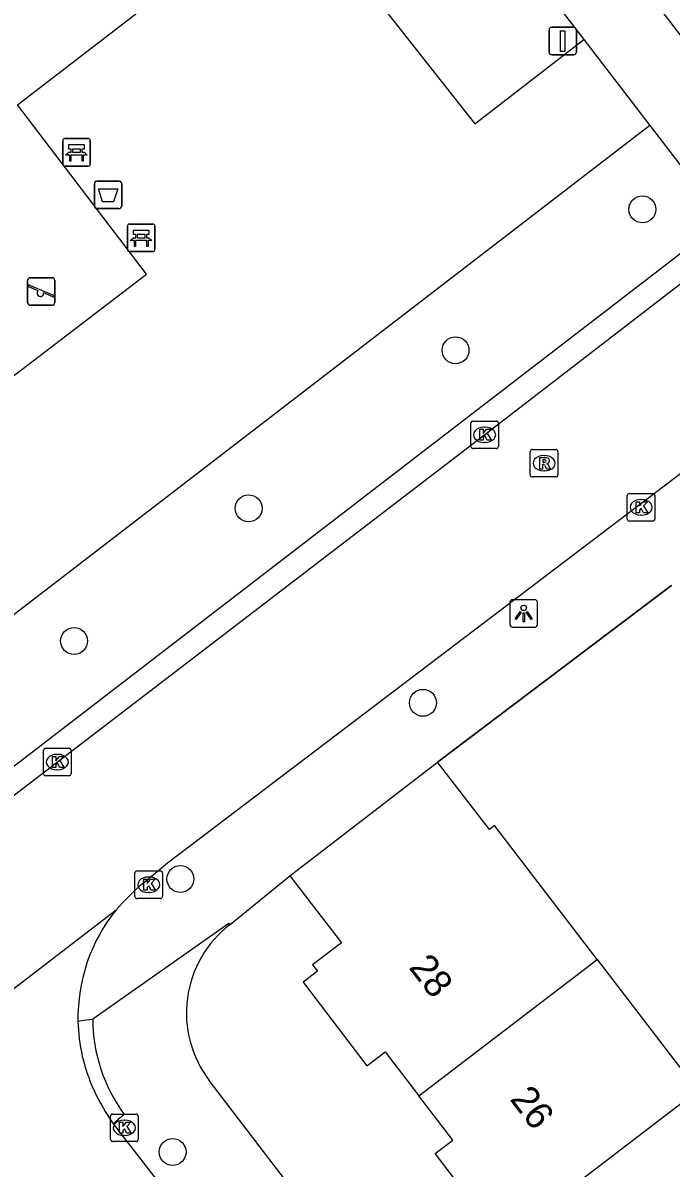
# Model space of a CAD drawing. Extents: x 159353 to 160616, y 385893 to 387321.
# Drawn here: x 160044.9 to 160068.43, y 386905.4 to 386946.99 of the extents above; entities that cross this region are included whole.
import ezdxf

# ---------------------------------------------------------------- set-up
doc = ezdxf.new("R2010")
doc.units = 0
for name, color, linetype in [('IMGEO_Afvalbak', 7, 'Continuous'), ('IMGEO_Bank', 7, 'Continuous'), ('IMGEO_Boom', 7, 'Continuous'), ('IMGEO_Groenvoorziening', 7, 'Continuous'), ('IMGEO_Kolk', 7, 'Continuous'), ('IMGEO_Lichtpunt', 7, 'Continuous'), ('IMGEO_Muur', 7, 'Continuous'), ('IMGEO_Pand', 7, 'Continuous'), ('IMGEO_Pand_nummerreeks', 7, 'Continuous'), ('IMGEO_Rijbaan_lokaal_open', 7, 'Continuous'), ('IMGEO_Rioolput', 7, 'Continuous'), ('IMGEO_Speelvoorziening', 7, 'Continuous'), ('IMGEO_Verkeersbordpaal', 7, 'Continuous'), ('IMGEO_Voetpad_open', 7, 'Continuous')]:
    doc.layers.add(name, color=color, linetype=linetype)

msp = doc.modelspace()

# ---------------------------------------------------------------- linework, layer by layer
at = {"layer": 'IMGEO_Afvalbak'}
for p, q in [((160047.493, 386940.349), (160047.493, 386941.149)), ((160047.493, 386941.149), (160047.493, 386940.349)), ((160047.593, 386941.249), (160048.383, 386941.249)), ((160048.383, 386941.249), (160047.593, 386941.249)), ((160048.483, 386941.149), (160048.483, 386940.349)), ((160048.483, 386940.349), (160048.483, 386941.149)), ((160048.383, 386940.249), (160047.593, 386940.249)), ((160047.593, 386940.249), (160048.383, 386940.249))]:
    msp.add_line(p, q, dxfattribs=at)
msp.add_lwpolyline([(160047.636, 386940.963), (160048.34, 386940.963), (160048.191, 386940.493), (160047.785, 386940.493), (160047.636, 386940.963)], dxfattribs=at)
for centre, start, end in [((160047.593, 386941.149), 90, 180), ((160047.593, 386941.149), 90, 180), ((160048.383, 386941.149), 0, 90), ((160048.383, 386941.149), 360, 90), ((160047.593, 386940.349), 180, 270), ((160047.593, 386940.349), 180, 270), ((160048.383, 386940.349), 270, 0), ((160048.383, 386940.349), 270, 0)]:
    msp.add_arc(centre, 0.1, start, end, dxfattribs=at)
at = {"layer": 'IMGEO_Bank'}
for p, q in [((160046.34, 386941.869), (160046.34, 386942.71)), ((160046.34, 386942.71), (160046.34, 386941.869)), ((160046.415, 386942.794), (160047.256, 386942.794)), ((160047.256, 386942.794), (160046.415, 386942.794)), ((160047.34, 386942.719), (160047.34, 386941.878)), ((160047.34, 386941.878), (160047.34, 386942.719)), ((160046.649, 386942.3), (160046.649, 386942.406)), ((160046.693, 386942.406), (160046.693, 386942.3)), ((160046.981, 386942.412), (160046.699, 386942.412)), ((160046.699, 386942.294), (160046.981, 386942.294)), ((160046.987, 386942.3), (160046.987, 386942.406)), ((160047.031, 386942.406), (160047.031, 386942.3)), ((160047.265, 386941.794), (160046.424, 386941.794)), ((160046.424, 386941.794), (160047.265, 386941.794)), ((160047.037, 386942.192), (160046.644, 386942.192)), ((160048.691, 386938.763), (160048.691, 386939.604)), ((160048.691, 386939.604), (160048.691, 386938.763)), ((160048.766, 386939.688), (160049.607, 386939.688)), ((160049.607, 386939.688), (160048.766, 386939.688)), ((160049, 386939.194), (160049, 386939.3)), ((160049.044, 386939.3), (160049.044, 386939.194)), ((160049.332, 386939.306), (160049.05, 386939.306)), ((160049.338, 386939.194), (160049.338, 386939.3)), ((160049.382, 386939.3), (160049.382, 386939.194)), ((160049.691, 386939.613), (160049.691, 386938.772)), ((160049.691, 386938.772), (160049.691, 386939.613)), ((160049.388, 386939.086), (160048.995, 386939.086)), ((160049.05, 386939.188), (160049.332, 386939.188)), ((160049.616, 386938.688), (160048.775, 386938.688)), ((160048.775, 386938.688), (160049.616, 386938.688))]:
    msp.add_line(p, q, dxfattribs=at)
for points in [[(160046.587, 386942.192), (160046.445, 386942.192), (160046.557, 386942.294), (160046.643, 386942.294)], [(160046.643, 386942.412), (160046.557, 386942.412), (160046.557, 386942.573), (160047.12, 386942.573), (160047.12, 386942.412), (160047.037, 386942.412)], [(160047.037, 386942.294), (160047.12, 386942.294), (160047.232, 386942.192), (160047.093, 386942.192)], [(160046.637, 386942.185), (160046.637, 386941.978), (160046.594, 386941.978), (160046.594, 386942.185)], [(160047.087, 386942.185), (160047.087, 386941.978), (160047.043, 386941.978), (160047.043, 386942.185)], [(160048.994, 386939.306), (160048.908, 386939.306), (160048.908, 386939.467), (160049.471, 386939.467), (160049.471, 386939.306), (160049.388, 386939.306)], [(160048.938, 386939.086), (160048.796, 386939.086), (160048.908, 386939.188), (160048.994, 386939.188)], [(160048.988, 386939.079), (160048.988, 386938.872), (160048.945, 386938.872), (160048.945, 386939.079)], [(160049.388, 386939.188), (160049.471, 386939.188), (160049.583, 386939.086), (160049.444, 386939.086)], [(160049.438, 386939.079), (160049.438, 386938.872), (160049.394, 386938.872), (160049.394, 386939.079)]]:
    msp.add_lwpolyline(points, dxfattribs=at)
for centre, radius, start, end in [((160046.418, 386942.716), 0.0779, 92.4484, 184.2845), ((160046.418, 386942.716), 0.0779, 92.4484, 184.2845), ((160047.262, 386942.716), 0.0779, 2.4484, 94.2845), ((160047.262, 386942.716), 0.0779, 2.4484, 94.2845), ((160046.642, 386942.405), 0.00671, 2.8957, 87.1043), ((160046.642, 386942.301), 0.00671, 272.8957, 357.1043), ((160046.699, 386942.405), 0.00671, 92.8957, 177.1043), ((160046.699, 386942.301), 0.00671, 182.8957, 267.1043), ((160046.981, 386942.405), 0.00671, 2.8957, 87.1043), ((160046.981, 386942.301), 0.00671, 272.8957, 357.1043), ((160047.038, 386942.405), 0.00671, 92.8957, 177.1043), ((160047.038, 386942.301), 0.00671, 182.8957, 267.1043), ((160046.418, 386941.872), 0.0779, 182.4484, 274.2845), ((160046.418, 386941.872), 0.0779, 182.4484, 274.2845), ((160046.587, 386942.185), 0.00671, 2.8957, 87.1043), ((160046.644, 386942.185), 0.00671, 92.8957, 177.1043), ((160047.036, 386942.185), 0.00671, 2.8957, 87.1043), ((160047.093, 386942.185), 0.00671, 92.8957, 177.1043), ((160047.262, 386941.872), 0.0779, 272.4484, 4.2845), ((160047.262, 386941.872), 0.0779, 272.4484, 4.2845), ((160048.769, 386939.61), 0.0779, 92.4484, 184.2845), ((160048.769, 386939.61), 0.0779, 92.4484, 184.2845), ((160048.993, 386939.299), 0.00671, 2.8957, 87.1043), ((160049.05, 386939.299), 0.00671, 92.8957, 177.1043), ((160049.332, 386939.299), 0.00671, 2.8957, 87.1043), ((160049.389, 386939.299), 0.00671, 92.8957, 177.1043), ((160049.613, 386939.61), 0.0779, 2.4484, 94.2845), ((160049.613, 386939.61), 0.0779, 2.4484, 94.2845), ((160048.938, 386939.079), 0.00671, 2.8957, 87.1043), ((160048.995, 386939.079), 0.00671, 92.8957, 177.1043), ((160048.993, 386939.195), 0.00671, 272.8957, 357.1043), ((160049.05, 386939.195), 0.00671, 182.8957, 267.1043), ((160049.332, 386939.195), 0.00671, 272.8957, 357.1043), ((160049.389, 386939.195), 0.00671, 182.8957, 267.1043), ((160049.387, 386939.079), 0.00671, 2.8957, 87.1043), ((160049.444, 386939.079), 0.00671, 92.8957, 177.1043), ((160048.769, 386938.766), 0.0779, 182.4484, 274.2845), ((160048.769, 386938.766), 0.0779, 182.4484, 274.2845), ((160049.613, 386938.766), 0.0779, 272.4484, 4.2845), ((160049.613, 386938.766), 0.0779, 272.4484, 4.2845)]:
    msp.add_arc(centre, radius, start, end, dxfattribs=at)
at = {"layer": 'IMGEO_Boom'}
for centre in [(160067.392, 386940.222), (160060.606, 386935.107), (160053.092, 386929.363), (160046.754, 386924.549), (160059.42, 386922.301), (160050.616, 386915.904), (160050.331, 386905.989)]:
    msp.add_circle(centre, 0.489, dxfattribs=at)
at = {"layer": 'IMGEO_Groenvoorziening'}
for points in [[(160044.693, 386944.014), (160054.698, 386951.721), (160061.302, 386943.332), (160065.263, 386946.388)], [(160030.681, 386933.302), (160035.375, 386927.162), (160049.387, 386937.874), (160044.693, 386944.014)], [(160067.668, 386943.263), (160040.835, 386922.635)]]:
    msp.add_lwpolyline(points, dxfattribs=at)
at = {"layer": 'IMGEO_Kolk'}
for p, q in [((160061.162, 386931.609), (160061.162, 386932.461)), ((160061.237, 386932.535), (160062.089, 386932.535)), ((160061.65, 386932.315), (160061.675, 386932.315)), ((160062.163, 386932.461), (160062.163, 386931.609)), ((160062.089, 386931.535), (160061.237, 386931.535)), ((160061.673, 386931.755), (160061.648, 386931.755)), ((160066.844, 386928.975), (160066.844, 386929.827)), ((160066.919, 386929.901), (160067.771, 386929.901)), ((160067.845, 386929.827), (160067.845, 386928.975)), ((160067.332, 386929.681), (160067.357, 386929.681)), ((160067.771, 386928.901), (160066.919, 386928.901)), ((160067.355, 386929.121), (160067.33, 386929.121)), ((160045.719, 386920.65), (160046.571, 386920.65)), ((160045.644, 386919.724), (160045.644, 386920.576)), ((160046.132, 386920.43), (160046.157, 386920.43)), ((160046.645, 386920.576), (160046.645, 386919.724)), ((160046.155, 386919.87), (160046.13, 386919.87)), ((160046.571, 386919.65), (160045.719, 386919.65)), ((160048.964, 386915.269), (160048.964, 386916.121)), ((160049.039, 386916.195), (160049.891, 386916.195)), ((160049.965, 386916.121), (160049.965, 386915.269)), ((160049.452, 386915.975), (160049.477, 386915.975)), ((160049.891, 386915.195), (160049.039, 386915.195)), ((160049.475, 386915.415), (160049.45, 386915.415)), ((160048.078, 386906.442), (160048.078, 386907.294)), ((160048.153, 386907.368), (160049.005, 386907.368)), ((160049.079, 386907.294), (160049.079, 386906.442)), ((160048.566, 386907.148), (160048.591, 386907.148)), ((160048.589, 386906.588), (160048.564, 386906.588)), ((160049.005, 386906.368), (160048.153, 386906.368))]:
    msp.add_line(p, q, dxfattribs=at)
for points in [[(160061.162, 386931.609), (160061.162, 386932.461)], [(160061.237, 386932.535), (160062.089, 386932.535)], [(160061.483, 386932.235), (160061.606, 386932.235), (160061.606, 386932.084), (160061.736, 386932.235), (160061.9, 386932.235), (160061.754, 386932.084), (160061.907, 386931.835), (160061.755, 386931.835), (160061.67, 386931.999), (160061.606, 386931.932), (160061.606, 386931.835), (160061.483, 386931.835), (160061.483, 386932.235)], [(160062.163, 386932.461), (160062.163, 386931.609)], [(160062.089, 386931.535), (160061.237, 386931.535)], [(160066.844, 386928.975), (160066.844, 386929.827)], [(160066.919, 386929.901), (160067.771, 386929.901)], [(160067.845, 386929.827), (160067.845, 386928.975)], [(160067.165, 386929.601), (160067.288, 386929.601), (160067.288, 386929.45), (160067.418, 386929.601), (160067.582, 386929.601), (160067.436, 386929.45), (160067.589, 386929.201), (160067.437, 386929.201), (160067.352, 386929.365), (160067.288, 386929.298), (160067.288, 386929.201), (160067.165, 386929.201), (160067.165, 386929.601)], [(160067.771, 386928.901), (160066.919, 386928.901)], [(160045.719, 386920.65), (160046.571, 386920.65)], [(160045.644, 386919.724), (160045.644, 386920.576)], [(160045.965, 386920.35), (160046.088, 386920.35), (160046.088, 386920.199), (160046.218, 386920.35), (160046.382, 386920.35), (160046.236, 386920.199), (160046.389, 386919.95), (160046.237, 386919.95), (160046.152, 386920.114), (160046.088, 386920.047), (160046.088, 386919.95), (160045.965, 386919.95), (160045.965, 386920.35)], [(160046.645, 386920.576), (160046.645, 386919.724)], [(160046.571, 386919.65), (160045.719, 386919.65)], [(160048.964, 386915.269), (160048.964, 386916.121)], [(160049.039, 386916.195), (160049.891, 386916.195)], [(160049.965, 386916.121), (160049.965, 386915.269)], [(160049.285, 386915.895), (160049.408, 386915.895), (160049.408, 386915.744), (160049.538, 386915.895), (160049.702, 386915.895), (160049.556, 386915.744), (160049.709, 386915.495), (160049.557, 386915.495), (160049.472, 386915.659), (160049.408, 386915.592), (160049.408, 386915.495), (160049.285, 386915.495), (160049.285, 386915.895)], [(160049.891, 386915.195), (160049.039, 386915.195)], [(160048.078, 386906.442), (160048.078, 386907.294)], [(160048.153, 386907.368), (160049.005, 386907.368)], [(160049.079, 386907.294), (160049.079, 386906.442)], [(160048.399, 386907.068), (160048.522, 386907.068), (160048.522, 386906.917), (160048.652, 386907.068), (160048.816, 386907.068), (160048.67, 386906.917), (160048.823, 386906.668), (160048.671, 386906.668), (160048.586, 386906.832), (160048.522, 386906.765), (160048.522, 386906.668), (160048.399, 386906.668), (160048.399, 386907.068)], [(160049.005, 386906.368), (160048.153, 386906.368)]]:
    msp.add_lwpolyline(points, dxfattribs=at)
for centre, start, end in [((160061.239, 386932.459), 91.552, 178.448), ((160061.239, 386932.459), 91.552, 178.448), ((160062.087, 386932.459), 1.552, 88.448), ((160062.087, 386932.459), 1.552, 88.448), ((160061.239, 386931.611), 181.552, 268.448), ((160061.239, 386931.611), 181.552, 268.448), ((160062.087, 386931.611), 271.552, 358.448), ((160062.087, 386931.611), 271.552, 358.448), ((160066.921, 386929.825), 91.552, 178.448), ((160066.921, 386929.825), 91.552, 178.448), ((160067.769, 386929.825), 1.552, 88.448), ((160067.769, 386929.825), 1.552, 88.448), ((160066.921, 386928.977), 181.552, 268.448), ((160066.921, 386928.977), 181.552, 268.448), ((160067.769, 386928.977), 271.552, 358.448), ((160067.769, 386928.977), 271.552, 358.448), ((160045.721, 386920.574), 91.552, 178.448), ((160045.721, 386920.574), 91.552, 178.448), ((160046.569, 386920.574), 1.552, 88.448), ((160046.569, 386920.574), 1.552, 88.448), ((160045.721, 386919.726), 181.552, 268.448), ((160045.721, 386919.726), 181.552, 268.448), ((160046.569, 386919.726), 271.552, 358.448), ((160046.569, 386919.726), 271.552, 358.448), ((160049.041, 386916.119), 91.552, 178.448), ((160049.041, 386916.119), 91.552, 178.448), ((160049.889, 386916.119), 1.552, 88.448), ((160049.889, 386916.119), 1.552, 88.448), ((160049.041, 386915.271), 181.552, 268.448), ((160049.041, 386915.271), 181.552, 268.448), ((160049.889, 386915.271), 271.552, 358.448), ((160049.889, 386915.271), 271.552, 358.448), ((160048.155, 386907.292), 91.552, 178.448), ((160048.155, 386907.292), 91.552, 178.448), ((160049.003, 386907.292), 1.552, 88.448), ((160049.003, 386907.292), 1.552, 88.448), ((160048.155, 386906.444), 181.552, 268.448), ((160048.155, 386906.444), 181.552, 268.448), ((160049.003, 386906.444), 271.552, 358.448), ((160049.003, 386906.444), 271.552, 358.448)]:
    msp.add_arc(centre, 0.0765, start, end, dxfattribs=at)
for centre, major_axis, ratio, start_param, end_param in [((160061.649, 386932.035), (-0.387, 0.002), 0.722429, 4.712389, 7.853982), ((160061.674, 386932.035), (-0.39, 0.002), 0.717154, 1.570796, 4.712389), ((160067.331, 386929.401), (-0.387, 0.002), 0.722429, 4.712389, 7.853982), ((160067.356, 386929.401), (-0.39, 0.002), 0.717154, 1.570796, 4.712389), ((160046.131, 386920.15), (-0.387, 0.002), 0.722429, 4.712389, 7.853982), ((160046.156, 386920.15), (-0.39, 0.002), 0.717154, 1.570796, 4.712389), ((160049.451, 386915.695), (-0.387, 0.002), 0.722429, 4.712389, 7.853982), ((160049.476, 386915.695), (-0.39, 0.002), 0.717154, 1.570796, 4.712389), ((160048.565, 386906.868), (-0.387, 0.002), 0.722429, 4.712389, 7.853982), ((160048.59, 386906.868), (-0.39, 0.002), 0.717154, 1.570796, 4.712389)]:
    msp.add_ellipse(centre, major_axis=major_axis, ratio=ratio, start_param=start_param, end_param=end_param, dxfattribs=at)
at = {"layer": 'IMGEO_Lichtpunt'}
for p, q in [((160063.484, 386926.047), (160062.676, 386926.047)), ((160063.484, 386926.047), (160062.676, 386926.047)), ((160062.582, 386925.952), (160062.582, 386925.145)), ((160062.582, 386925.952), (160062.582, 386925.145)), ((160063.578, 386925.145), (160063.578, 386925.952)), ((160063.578, 386925.145), (160063.578, 386925.952)), ((160062.676, 386925.051), (160063.484, 386925.051)), ((160062.676, 386925.051), (160063.484, 386925.051))]:
    msp.add_line(p, q, dxfattribs=at)
for points in [[(160062.956, 386925.616), (160062.995, 386925.588), (160062.807, 386925.326), (160062.769, 386925.353), (160062.956, 386925.616)], [(160063.168, 386925.588), (160063.206, 386925.615), (160063.393, 386925.353), (160063.354, 386925.325), (160063.168, 386925.588)], [(160063.058, 386925.568), (160063.105, 386925.568), (160063.105, 386925.246), (160063.058, 386925.246), (160063.058, 386925.568)]]:
    msp.add_lwpolyline(points, dxfattribs=at)
msp.add_circle((160063.081, 386925.75), 0.0994, dxfattribs=at)
for centre, start, end in [((160062.676, 386925.952), 90, 180), ((160062.676, 386925.952), 90, 180), ((160063.484, 386925.952), 0, 90), ((160063.484, 386925.952), 0, 90), ((160062.676, 386925.145), 180, 270), ((160062.676, 386925.145), 180, 270), ((160063.484, 386925.145), 270, 0), ((160063.484, 386925.145), 270, 360)]:
    msp.add_arc(centre, 0.0946, start, end, dxfattribs=at)
at = {"layer": 'IMGEO_Muur'}
msp.add_lwpolyline([(160068.409, 386926.535), (160059.952, 386920.149)], dxfattribs=at)
at = {"layer": 'IMGEO_Pand'}
for points in [[(160054.589, 386916.017), (160059.952, 386920.149)], [(160065.748, 386912.981), (160062.024, 386917.843), (160061.838, 386917.701), (160059.952, 386920.149)], [(160054.589, 386916.017), (160056.461, 386913.588), (160055.415, 386912.788), (160055.592, 386912.556), (160055.069, 386912.155), (160057.389, 386909.122), (160058.049, 386909.628), (160059.276, 386908.023)], [(160059.276, 386908.023), (160065.748, 386912.981)], [(160065.748, 386912.981), (160069.402, 386908.211)], [(160069.402, 386908.211), (160062.293, 386902.765)], [(160062.293, 386902.765), (160059.87, 386905.933), (160060.504, 386906.418), (160059.276, 386908.023)]]:
    msp.add_lwpolyline(points, dxfattribs=at)
at = {"layer": 'IMGEO_Rijbaan_lokaal_open'}
for points in [[(160049.249, 386915.743), (160050.15, 386916.494), (160051.65, 386917.623), (160081.147, 386940.022), (160081.284, 386940.126), (160082.322, 386940.926)], [(160070.863, 386939.112), (160070.485, 386938.821), (160061.196, 386931.674), (160044.011, 386918.514)], [(160034.51, 386904.205), (160048.284, 386914.788)], [(160048.172, 386907.012), (160051.9, 386902.206), (160082.548, 386862.162), (160092.233, 386849.711), (160100.199, 386839.288)]]:
    msp.add_lwpolyline(points, dxfattribs=at)
for centre, radius, start, end in [((160055.965, 386907.992), 10.256, 130.9063, 138.4969), ((160053.176, 386910.846), 6.283, 141.1372, 180.9077), ((160053.227, 386910.882), 6.335, 181.2346, 204.6545), ((160055.51, 386912.022), 8.885, 205.1895, 214.3203)]:
    msp.add_arc(centre, radius, start, end, dxfattribs=at)
at = {"layer": 'IMGEO_Rioolput'}
for p, q in [((160063.321, 386930.577), (160063.321, 386931.429)), ((160063.396, 386931.503), (160064.248, 386931.503)), ((160064.322, 386931.429), (160064.322, 386930.577)), ((160063.809, 386931.283), (160063.834, 386931.283)), ((160063.832, 386930.723), (160063.807, 386930.723)), ((160064.248, 386930.503), (160063.396, 386930.503))]:
    msp.add_line(p, q, dxfattribs=at)
for points in [[(160063.321, 386930.577), (160063.321, 386931.429)], [(160063.396, 386931.503), (160064.248, 386931.503)], [(160064.322, 386931.429), (160064.322, 386930.577)], [(160063.91, 386931.201), (160063.658, 386931.203), (160063.658, 386930.803)], [(160063.836, 386931.122), (160063.782, 386931.122), (160063.782, 386931.041)], [(160063.782, 386931.041), (160063.834, 386931.041)], [(160063.658, 386930.803), (160063.782, 386930.803), (160063.782, 386930.965), (160063.793, 386930.965)], [(160063.84, 386930.936), (160063.911, 386930.803), (160064.051, 386930.803), (160063.986, 386930.929)], [(160064.248, 386930.503), (160063.396, 386930.503)]]:
    msp.add_lwpolyline(points, dxfattribs=at)
for centre, radius, start, end in [((160063.398, 386931.427), 0.0765, 91.552, 178.448), ((160063.398, 386931.427), 0.0765, 91.552, 178.448), ((160064.246, 386931.427), 0.0765, 1.552, 88.448), ((160064.246, 386931.427), 0.0765, 1.552, 88.448), ((160063.818, 386931.23), 0.19, 274.7715, 282.9687), ((160063.842, 386931.026), 0.0964, 77.0061, 93.1865), ((160063.856, 386931.083), 0.0378, 276.6634, 79.6772), ((160063.909, 386931.091), 0.109, 350.3612, 89.416), ((160063.907, 386931.091), 0.112, 277.5842, 350.9817), ((160063.891, 386930.876), 0.108, 29.5134, 73.7905), ((160063.398, 386930.579), 0.0765, 181.552, 268.448), ((160063.398, 386930.579), 0.0765, 181.552, 268.448), ((160063.792, 386930.912), 0.0533, 26.0293, 88.6989), ((160064.246, 386930.579), 0.0765, 271.552, 358.448), ((160064.246, 386930.579), 0.0765, 271.552, 358.448)]:
    msp.add_arc(centre, radius, start, end, dxfattribs=at)
for centre, major_axis, ratio, start_param, end_param in [((160063.808, 386931.003), (-0.387, 0.002), 0.722429, 4.712389, 7.853982), ((160063.833, 386931.003), (-0.39, 0.002), 0.717154, 1.570796, 4.712389)]:
    msp.add_ellipse(centre, major_axis=major_axis, ratio=ratio, start_param=start_param, end_param=end_param, dxfattribs=at)
at = {"layer": 'IMGEO_Speelvoorziening'}
for p, q in [((160045.064, 386936.839), (160045.064, 386937.639)), ((160045.064, 386937.639), (160045.064, 386936.839)), ((160045.164, 386937.739), (160045.954, 386937.739)), ((160045.954, 386937.739), (160045.164, 386937.739)), ((160046.054, 386937.639), (160046.054, 386936.839)), ((160046.054, 386936.839), (160046.054, 386937.639)), ((160045.447, 386937.267), (160045.108, 386937.404)), ((160045.133, 386937.464), (160046.009, 386937.111)), ((160045.985, 386937.051), (160045.645, 386937.188)), ((160045.954, 386936.739), (160045.164, 386936.739)), ((160045.164, 386936.739), (160045.954, 386936.739))]:
    msp.add_line(p, q, dxfattribs=at)
for centre, radius, start, end in [((160045.164, 386937.639), 0.1, 90, 180), ((160045.164, 386937.639), 0.1, 90, 180), ((160045.954, 386937.639), 0.1, 0, 90), ((160045.954, 386937.639), 0.1, 360, 90), ((160045.121, 386937.434), 0.0327, 68.078, 248.078), ((160045.526, 386937.177), 0.12, 130.9928, 5.1632), ((160045.164, 386936.839), 0.1, 180, 270), ((160045.164, 386936.839), 0.1, 180, 270), ((160045.954, 386936.839), 0.1, 270, 0), ((160045.954, 386936.839), 0.1, 270, 0), ((160045.997, 386937.081), 0.0327, 248.078, 68.078)]:
    msp.add_arc(centre, radius, start, end, dxfattribs=at)
at = {"layer": 'IMGEO_Verkeersbordpaal'}
for p, q in [((160064.104, 386946.834), (160064.894, 386946.834)), ((160064.894, 386946.834), (160064.104, 386946.834)), ((160064.004, 386945.934), (160064.004, 386946.734)), ((160064.004, 386946.734), (160064.004, 386945.934)), ((160064.994, 386946.734), (160064.994, 386945.934)), ((160064.994, 386945.934), (160064.994, 386946.734)), ((160064.894, 386945.834), (160064.104, 386945.834)), ((160064.104, 386945.834), (160064.894, 386945.834))]:
    msp.add_line(p, q, dxfattribs=at)
msp.add_lwpolyline([(160064.424, 386946.709), (160064.574, 386946.709), (160064.574, 386945.959), (160064.424, 386945.959), (160064.424, 386946.709)], dxfattribs=at)
for centre, start, end in [((160064.104, 386946.734), 90, 180), ((160064.104, 386946.734), 90, 180), ((160064.894, 386946.734), 0, 90), ((160064.894, 386946.734), 360, 90), ((160064.104, 386945.934), 180, 270), ((160064.104, 386945.934), 180, 270), ((160064.894, 386945.934), 270, 0), ((160064.894, 386945.934), 270, 0)]:
    msp.add_arc(centre, 0.1, start, end, dxfattribs=at)
at = {"layer": 'IMGEO_Voetpad_open'}
for points in [[(160058.141, 386960.346), (160061.028, 386956.601), (160072.616, 386941.565)], [(160055.865, 386958.599), (160065.263, 386946.388)], [(160065.263, 386946.388), (160067.668, 386943.263)], [(160067.668, 386943.263), (160070.33, 386939.804)], [(160070.33, 386939.804), (160043.498, 386919.179)], [(160059.952, 386920.149), (160068.409, 386926.535), (160068.46, 386926.574)], [(160052.423, 386914.253), (160054.589, 386916.017)], [(160052.423, 386914.253), (160052.372, 386914.29), (160047.429, 386910.814)], [(160046.894, 386910.746), (160047.104, 386910.773), (160047.429, 386910.814)], [(160103.386, 386840.991), (160051.664, 386908.582)], [(160048.575, 386907.353), (160048.352, 386907.165), (160048.355, 386907.161), (160048.358, 386907.157), (160048.172, 386907.012)]]:
    msp.add_lwpolyline(points, dxfattribs=at)
for centre, radius, start, end in [((160054.879, 386911.038), 4.046, 127.3756, 217.3782), ((160053.306, 386910.84), 5.877, 180.2521, 216.3892)]:
    msp.add_arc(centre, radius, start, end, dxfattribs=at)

# ---------------------------------------------------------------- texts
at = {"layer": 'IMGEO_Pand_nummerreeks'}
for s, p in [('28', (160058.885, 386912.686)), ('26', (160062.553, 386907.902))]:
    msp.add_text(s, height=1, rotation=307.4708, dxfattribs=at).set_placement(p)

doc.saveas('drawing.dxf')
